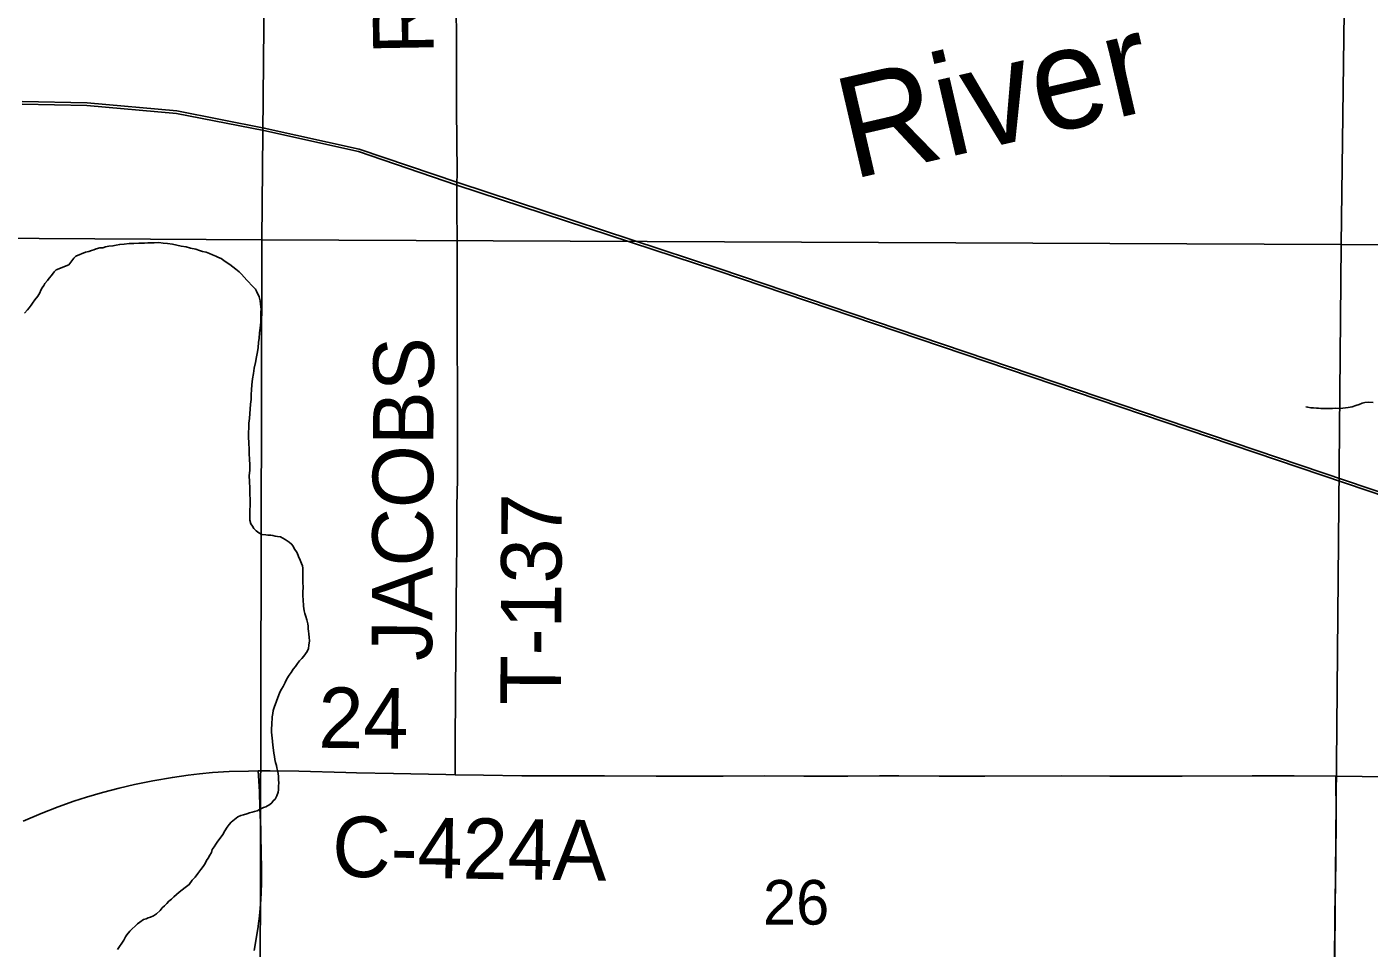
# Model space of a CAD drawing. Extents: x 2.4 to 73.1, y 4.5 to 25.6.
# Drawn here: x 32.412 to 33.042, y 22.294 to 22.727 of the extents above; entities that cross this region are included whole.
import ezdxf

# ---------------------------------------------------------------- set-up
doc = ezdxf.new("R2010")
doc.units = 0
for name, color, linetype in [('GM_X_County_Road', 7, 'Continuous'), ('GM_X_County_Road_Text', 7, 'Continuous'), ('GM_X_Major_River_Text', 7, 'Continuous'), ('GM_X_Minor_River', 7, 'Continuous'), ('GM_X_Rail_Line', 7, 'Continuous'), ('GM_X_Section', 7, 'Continuous'), ('GM_X_Section_Text', 7, 'Continuous'), ('GM_X_Township_Road', 7, 'Continuous'), ('GM_X_Township_Road_Text', 7, 'Continuous')]:
    doc.layers.add(name, color=color, linetype=linetype)

msp = doc.modelspace()

# ---------------------------------------------------------------- linework, layer by layer
at = {"layer": 'GM_X_County_Road'}
for points in [[(32.41037, 22.35371), (32.41869, 22.35721), (32.42679, 22.36041), (32.43412, 22.36306), (32.44004, 22.36499), (32.44752, 22.36717), (32.45535, 22.3692), (32.46263, 22.37089), (32.47118, 22.37258), (32.48037, 22.37423), (32.48777, 22.3753), (32.49303, 22.37591), (32.49924, 22.37644), (32.50701, 22.3769), (32.51603, 22.37719), (32.52065, 22.37723)], [(32.52065, 22.37723), (32.5263, 22.37728), (32.53968, 22.3771), (32.56175, 22.37648), (32.56672, 22.37641), (32.58411, 22.37597), (32.60867, 22.37551), (32.61305, 22.37544)], [(32.61305, 22.37544), (32.62639, 22.37525), (32.64441, 22.37487), (32.67051, 22.37487), (32.68326, 22.37489), (32.70751, 22.37481), (32.7389, 22.37484), (32.75818, 22.37493), (32.77683, 22.37483), (32.79734, 22.37483), (32.81226, 22.37489), (32.82128, 22.37493), (32.84024, 22.37477), (32.86169, 22.37485), (32.89775, 22.37497), (32.92044, 22.37483), (32.95432, 22.37481), (32.98728, 22.37494), (33.00686, 22.37493), (33.02645, 22.37476)], [(33.02436, 22.12034), (33.02435, 22.12228), (33.02437, 22.13408), (33.02432, 22.14061), (33.02442, 22.15305), (33.02456, 22.16455), (33.02467, 22.17729), (33.02486, 22.19159), (33.02497, 22.20899), (33.02506, 22.21676), (33.02509, 22.22547), (33.02538, 22.24101), (33.02561, 22.25531), (33.02561, 22.25996), (33.02559, 22.26618), (33.02573, 22.27613), (33.02582, 22.28514), (33.02609, 22.31001), (33.02646, 22.33395), (33.02651, 22.34203), (33.02657, 22.34887), (33.02658, 22.3585), (33.02647, 22.37223), (33.02645, 22.37476)], [(33.02645, 22.37476), (33.03888, 22.37466), (33.1082, 22.37368), (33.12199, 22.37343)]]:
    msp.add_lwpolyline(points, dxfattribs=at)
at = {"layer": 'GM_X_Minor_River'}
for points in [[(32.43182, 22.61488), (32.43405, 22.6179), (32.43502, 22.61882), (32.43963, 22.62079), (32.44116, 22.62114), (32.44231, 22.62149), (32.44346, 22.62184), (32.44461, 22.62238), (32.44633, 22.62272), (32.44766, 22.62287), (32.449, 22.62322), (32.45053, 22.62356), (32.45243, 22.6237), (32.45396, 22.62404), (32.45567, 22.62438), (32.45777, 22.62451), (32.46005, 22.62484), (32.46233, 22.62478), (32.46461, 22.62491), (32.46728, 22.62503), (32.4688, 22.62519), (32.47032, 22.62515), (32.47184, 22.62511), (32.47393, 22.62524), (32.47601, 22.625), (32.4781, 22.62476), (32.48037, 22.62451), (32.48245, 22.62408), (32.48453, 22.62365), (32.48679, 22.62321), (32.48887, 22.62259), (32.49133, 22.62215), (32.49302, 22.62153), (32.49453, 22.62112), (32.49623, 22.62069), (32.49773, 22.62009), (32.49924, 22.61948), (32.50074, 22.61887), (32.50205, 22.61827), (32.50318, 22.61786), (32.50449, 22.61688), (32.50561, 22.61609), (32.50729, 22.61491), (32.51008, 22.61275), (32.51176, 22.61156), (32.51287, 22.6104), (32.51528, 22.60768), (32.51824, 22.60456), (32.51935, 22.6034), (32.51989, 22.60243), (32.52116, 22.59974), (32.52149, 22.59784), (32.52164, 22.5965), (32.5218, 22.59517), (32.52196, 22.59402), (32.52193, 22.5927), (32.5219, 22.59137), (32.52186, 22.59004), (32.52181, 22.58795), (32.52155, 22.58511), (32.5213, 22.58284), (32.52105, 22.58037), (32.52081, 22.57829), (32.52056, 22.57602), (32.52032, 22.57394), (32.51988, 22.57167), (32.51944, 22.56902), (32.5188, 22.56638), (32.51836, 22.56373), (32.51791, 22.56127), (32.51765, 22.55843), (32.51741, 22.55616), (32.51735, 22.55388), (32.51729, 22.5516), (32.51705, 22.54933), (32.5168, 22.54706), (32.51675, 22.54497), (32.5165, 22.5427), (32.51625, 22.54042), (32.5162, 22.53815), (32.51615, 22.53625), (32.5161, 22.53416), (32.51621, 22.53093), (32.51633, 22.52846), (32.51647, 22.52618), (32.51659, 22.52351), (32.51672, 22.52104), (32.51665, 22.51838), (32.5164, 22.51573), (32.51652, 22.51307), (32.51663, 22.51003), (32.51675, 22.50718), (32.51688, 22.5047), (32.5168, 22.50148), (32.51676, 22.49996), (32.51673, 22.49882), (32.5167, 22.4973), (32.51667, 22.49616), (32.51664, 22.49503), (32.51717, 22.4933), (32.5179, 22.49215)], [(32.411, 22.59216), (32.41235, 22.59366), (32.41313, 22.5946), (32.4141, 22.59591), (32.41469, 22.59686), (32.41585, 22.59836), (32.41721, 22.60004), (32.41819, 22.60174), (32.41858, 22.60287), (32.41917, 22.604), (32.41995, 22.60513), (32.42054, 22.60607), (32.4217, 22.60738), (32.42248, 22.60851), (32.42364, 22.60982), (32.42481, 22.61151), (32.42577, 22.61245), (32.43182, 22.61488)], [(33.04394, 22.55024), (33.04185, 22.55029), (33.04014, 22.55015), (33.0388, 22.5498), (33.03746, 22.54927), (33.03592, 22.54874), (33.0342, 22.54821), (33.03229, 22.54788), (33.02982, 22.54756), (33.02791, 22.54742), (33.02621, 22.54746), (33.02487, 22.54731), (33.02335, 22.54734), (33.02184, 22.54738), (33.02051, 22.54742), (33.01937, 22.54745), (33.01842, 22.54747), (33.01747, 22.54749), (33.01596, 22.54772), (33.01482, 22.54775), (33.0133, 22.54798), (33.01236, 22.54819)], [(32.5179, 22.49215), (32.51863, 22.49099), (32.51974, 22.49001), (32.52086, 22.48903), (32.52236, 22.48823), (32.52425, 22.488), (32.5252, 22.48797), (32.52653, 22.48794), (32.52747, 22.48773), (32.52861, 22.48751), (32.52974, 22.48729), (32.53107, 22.48706), (32.53219, 22.48647), (32.53332, 22.48587), (32.53425, 22.48527), (32.53518, 22.48468), (32.5363, 22.4837), (32.53704, 22.48274), (32.53758, 22.48158), (32.53886, 22.47965), (32.53957, 22.47792), (32.54029, 22.4762), (32.54101, 22.47466), (32.54136, 22.47351), (32.54152, 22.47237), (32.54166, 22.47027), (32.54161, 22.46838), (32.54158, 22.46686), (32.54153, 22.46515), (32.5417, 22.46401), (32.54167, 22.46287), (32.54164, 22.46173), (32.5416, 22.4604), (32.54158, 22.45926), (32.54173, 22.45774), (32.54184, 22.45451), (32.54217, 22.45241), (32.54251, 22.45107), (32.54305, 22.44973), (32.54339, 22.4482), (32.54391, 22.44629), (32.54407, 22.44515), (32.54405, 22.44401), (32.54421, 22.44286), (32.54436, 22.44153), (32.54451, 22.43982), (32.54466, 22.43829), (32.54442, 22.43621), (32.54419, 22.4347), (32.54359, 22.43338), (32.5428, 22.43226), (32.54201, 22.43114), (32.54104, 22.43003), (32.54006, 22.42891), (32.53908, 22.42761), (32.5381, 22.42631), (32.53711, 22.425), (32.53613, 22.42351), (32.53514, 22.4222), (32.53415, 22.42052), (32.53335, 22.41883), (32.53235, 22.41695), (32.53156, 22.41565), (32.53096, 22.41452), (32.53036, 22.41302), (32.52812, 22.407), (32.5277, 22.40568), (32.52748, 22.40416), (32.52725, 22.40265), (32.52722, 22.40151), (32.52699, 22.4), (32.52696, 22.39867), (32.52692, 22.39734), (32.52688, 22.39563), (32.52703, 22.39392), (32.52719, 22.39278), (32.52734, 22.39106), (32.52749, 22.38935), (32.52781, 22.38706), (32.52796, 22.38554), (32.5283, 22.38401), (32.52846, 22.38268), (32.5288, 22.38115), (32.52915, 22.37981), (32.52931, 22.37867), (32.52966, 22.37752), (32.53, 22.37599), (32.53016, 22.37466), (32.53012, 22.37314), (32.53027, 22.37162), (32.53023, 22.3701), (32.53019, 22.36839), (32.52997, 22.36726), (32.52936, 22.36556), (32.52856, 22.36406), (32.52759, 22.36314), (32.527, 22.3622), (32.52603, 22.36147), (32.52429, 22.36037), (32.52314, 22.36002), (32.52122, 22.35912)], [(32.52122, 22.35912), (32.52007, 22.35858), (32.51892, 22.35823), (32.51777, 22.35788), (32.51662, 22.35753), (32.51529, 22.35718), (32.51375, 22.35665), (32.51242, 22.35631), (32.51107, 22.35577), (32.50797, 22.35319), (32.50699, 22.35208), (32.50601, 22.35077), (32.50502, 22.34909), (32.50403, 22.3474), (32.50285, 22.34572), (32.50167, 22.34423), (32.50069, 22.34293), (32.49989, 22.34162), (32.4991, 22.34031), (32.49869, 22.33899), (32.4979, 22.33768), (32.4971, 22.33637), (32.49632, 22.33525), (32.49571, 22.33375), (32.49473, 22.33245), (32.49374, 22.33095), (32.49236, 22.32909), (32.49099, 22.32741), (32.48963, 22.32593), (32.48824, 22.32387), (32.48631, 22.32259), (32.48496, 22.32149), (32.4836, 22.32038), (32.48224, 22.31928), (32.48107, 22.31817), (32.47991, 22.31706), (32.47875, 22.31614), (32.47777, 22.31502), (32.4766, 22.31391), (32.47563, 22.31299), (32.47464, 22.31168), (32.4729, 22.31021), (32.47155, 22.30929), (32.47001, 22.30857), (32.46905, 22.30822), (32.46809, 22.30786), (32.46675, 22.30751), (32.46501, 22.30623), (32.46404, 22.30549), (32.46288, 22.30438), (32.46152, 22.30309), (32.46035, 22.30198), (32.45898, 22.30031), (32.45838, 22.29937), (32.45759, 22.29787), (32.45463, 22.29339)]]:
    msp.add_lwpolyline(points, dxfattribs=at)
at = {"layer": 'GM_X_Rail_Line'}
for points in [[(32.40988, 22.69141), (32.44028, 22.69079), (32.48245, 22.68707), (32.52347, 22.67901), (32.5681, 22.66916), (32.61434, 22.65342), (32.73685, 22.61311), (33.12533, 22.48172)], [(32.40991, 22.69017), (32.44022, 22.68955), (32.48228, 22.68584), (32.52322, 22.6778), (32.56776, 22.66796), (32.61395, 22.65224), (32.73645, 22.61193), (33.12493, 22.48054)]]:
    msp.add_lwpolyline(points, dxfattribs=at)
at = {"layer": 'GM_X_Section'}
for points in [[(32.52707, 23.1282), (32.52237, 22.62648), (32.0257, 22.62946), (32.03128, 23.13003)], [(33.03536, 23.12164), (33.02904, 22.62432), (32.52237, 22.62648), (32.52707, 23.1282)], [(33.54562, 23.11902), (33.5389, 22.62058), (33.02904, 22.62432), (33.03536, 23.12164)], [(32.52237, 22.62648), (32.5213, 22.12602), (32.02184, 22.12942), (32.0257, 22.62946)], [(33.02904, 22.62432), (33.02446, 22.1192), (32.5213, 22.12602), (32.52237, 22.62648)], [(33.5389, 22.62058), (33.53887, 22.61906), (33.53166, 22.11533), (33.02446, 22.1192), (33.02904, 22.62432)]]:
    msp.add_lwpolyline(points, close=True, dxfattribs=at)
at = {"layer": 'GM_X_Township_Road'}
for points in [[(32.61305, 22.37544), (32.61305, 22.37768), (32.61306, 22.38831), (32.61332, 22.41562), (32.61347, 22.43178), (32.61362, 22.45322), (32.61373, 22.47341), (32.6138, 22.48149), (32.61385, 22.49175), (32.61395, 22.50169), (32.61411, 22.51412), (32.61418, 22.52095), (32.61416, 22.52778), (32.61418, 22.53958), (32.61415, 22.55449), (32.61411, 22.56288), (32.61404, 22.57189), (32.61406, 22.5837), (32.61409, 22.59799), (32.61406, 22.60732), (32.614, 22.62751), (32.61391, 22.63963), (32.61388, 22.64864), (32.61391, 22.65205), (32.61399, 22.65856), (32.61382, 22.67254), (32.61373, 22.68838), (32.61367, 22.70081), (32.61364, 22.7148), (32.61364, 22.72473), (32.61351, 22.73181)], [(32.51872, 22.29298), (32.52041, 22.3031), (32.52093, 22.30679), (32.52124, 22.30926), (32.52172, 22.31452), (32.52204, 22.31979), (32.52216, 22.32507), (32.52215, 22.33097), (32.52204, 22.33936), (32.5219, 22.34618), (32.5218, 22.34991), (32.52144, 22.35984), (32.5212, 22.36759), (32.52078, 22.37493), (32.52065, 22.37723)]]:
    msp.add_lwpolyline(points, dxfattribs=at)

# ---------------------------------------------------------------- texts
at = {"layer": 'GM_X_County_Road_Text'}
for s, rotation, p in [('24', 359.31785, (32.54874, 22.38814)), ('C-424A', 359.1488, (32.55521, 22.32761))]:
    msp.add_text(s, height=0.028409, rotation=rotation, dxfattribs=at).set_placement(p)
at = {"layer": 'GM_X_Major_River_Text'}
msp.add_text('River', height=0.047374, rotation=13.04988, dxfattribs=at).set_placement((32.79926, 22.65484))
at = {"layer": 'GM_X_Section_Text'}
msp.add_text('26', height=0.020928, rotation=0.00001, dxfattribs=at).set_placement((32.75757, 22.30511))
at = {"layer": 'GM_X_Township_Road_Text'}
for s, height, rotation, p in [('R', 0.02841, 91.01677, (32.60308, 22.71384)), ('JACOBS', 0.028409, 89.63741, (32.60223, 22.42876)), ('T-137', 0.028409, 89.71812, (32.66271, 22.4082))]:
    msp.add_text(s, height=height, rotation=rotation, dxfattribs=at).set_placement(p)

doc.saveas('drawing.dxf')
